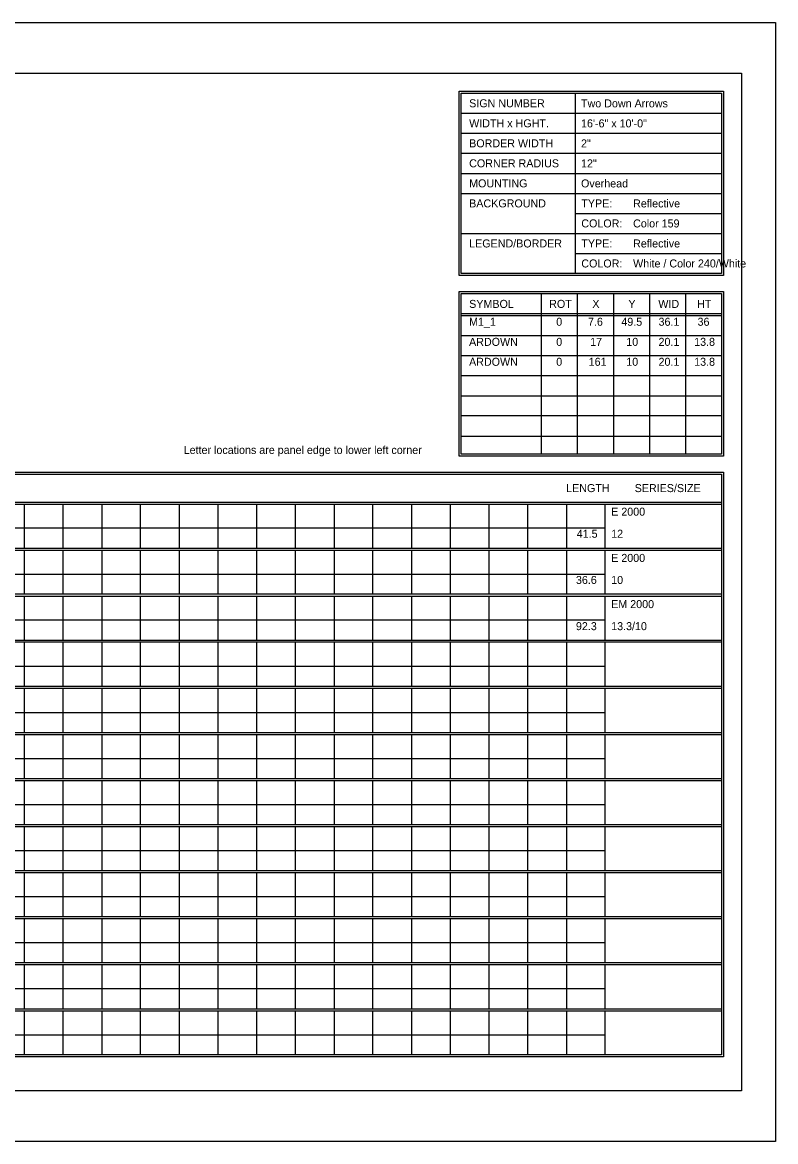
# Model space of a CAD drawing. Extents: x 1806251 to 1809821, y 414895 to 422886.
# Drawn here: x 1809679.34 to 1809684.89, y 415155.97 to 415164.23 of the extents above; entities that cross this region are included whole.
import ezdxf

# ---------------------------------------------------------------- set-up
doc = ezdxf.new("R2010")
doc.units = 0
doc.layers.add('GSSHT', color=7, linetype='Continuous')

msp = doc.modelspace()

# ---------------------------------------------------------------- linework, layer by layer
at = {"layer": 'GSSHT'}
for p, q in [((1809672.1353, 415164.2262), (1809684.8895, 415164.2262)), ((1809684.8895, 415164.2262), (1809684.8895, 415155.9724)), ((1809683.413, 415163.7035), (1809683.413, 415162.3746)), ((1809682.5714, 415163.5558), (1809684.4909, 415163.5558)), ((1809682.5714, 415163.4082), (1809684.4909, 415163.4082)), ((1809682.5714, 415163.2605), (1809684.4909, 415163.2605)), ((1809682.5714, 415163.1129), (1809684.4909, 415163.1129)), ((1809682.5714, 415162.9652), (1809684.4909, 415162.9652)), ((1809683.413, 415162.8176), (1809684.4909, 415162.8176)), ((1809682.5714, 415162.6699), (1809684.4909, 415162.6699)), ((1809683.413, 415162.5222), (1809684.4909, 415162.5222)), ((1809683.162, 415162.2269), (1809683.162, 415161.0428)), ((1809683.4278, 415162.2269), (1809683.4278, 415161.0428)), ((1809683.6936, 415162.2269), (1809683.6936, 415161.0428)), ((1809683.9593, 415162.2269), (1809683.9593, 415161.0428)), ((1809684.2251, 415162.2269), (1809684.2251, 415161.0428)), ((1809682.5714, 415162.0793), (1809684.4909, 415162.0793)), ((1809682.5714, 415162.0645), (1809684.4909, 415162.0645)), ((1809682.5714, 415161.9169), (1809684.4909, 415161.9169)), ((1809682.5714, 415161.7692), (1809684.4909, 415161.7692)), ((1809682.5714, 415161.6216), (1809684.4909, 415161.6216)), ((1809682.5714, 415161.471), (1809684.4909, 415161.471)), ((1809682.5714, 415161.3263), (1809684.4909, 415161.3263)), ((1809682.5714, 415161.1757), (1809684.4909, 415161.1757)), ((1809672.782, 415160.6884), (1809684.4909, 415160.6884)), ((1809672.782, 415160.6736), (1809684.4909, 415160.6736)), ((1809679.3496, 415160.6736), (1809679.3496, 415160.3488)), ((1809679.6361, 415160.6736), (1809679.6361, 415160.3488)), ((1809679.9225, 415160.6736), (1809679.9225, 415160.3488)), ((1809680.206, 415160.6736), (1809680.206, 415160.3488)), ((1809680.4924, 415160.6736), (1809680.4924, 415160.3488)), ((1809680.7789, 415160.6736), (1809680.7789, 415160.3488)), ((1809681.0624, 415160.6736), (1809681.0624, 415160.3488)), ((1809681.3488, 415160.6736), (1809681.3488, 415160.3488)), ((1809681.6353, 415160.6736), (1809681.6353, 415160.3488)), ((1809681.9188, 415160.6736), (1809681.9188, 415160.3488)), ((1809682.2052, 415160.6736), (1809682.2052, 415160.3488)), ((1809682.4917, 415160.6736), (1809682.4917, 415160.3488)), ((1809682.7752, 415160.6736), (1809682.7752, 415160.3488)), ((1809683.0616, 415160.6736), (1809683.0616, 415160.3488)), ((1809683.348, 415160.6736), (1809683.348, 415160.3488)), ((1809683.6315, 415160.6736), (1809683.6315, 415160.3488)), ((1809672.782, 415160.4994), (1809683.6315, 415160.4994)), ((1809672.782, 415160.3488), (1809684.4909, 415160.3488)), ((1809672.782, 415160.334), (1809684.4909, 415160.334)), ((1809679.3496, 415160.334), (1809679.3496, 415160.0122)), ((1809679.6361, 415160.334), (1809679.6361, 415160.0122)), ((1809679.9225, 415160.334), (1809679.9225, 415160.0122)), ((1809680.206, 415160.334), (1809680.206, 415160.0122)), ((1809680.4924, 415160.334), (1809680.4924, 415160.0122)), ((1809680.7789, 415160.334), (1809680.7789, 415160.0122)), ((1809681.0624, 415160.334), (1809681.0624, 415160.0122)), ((1809681.3488, 415160.334), (1809681.3488, 415160.0122)), ((1809681.6353, 415160.334), (1809681.6353, 415160.0122)), ((1809681.9188, 415160.334), (1809681.9188, 415160.0122)), ((1809682.2052, 415160.334), (1809682.2052, 415160.0122)), ((1809682.4917, 415160.334), (1809682.4917, 415160.0122)), ((1809682.7752, 415160.334), (1809682.7752, 415160.0122)), ((1809683.0616, 415160.334), (1809683.0616, 415160.0122)), ((1809683.348, 415160.334), (1809683.348, 415160.0122)), ((1809683.6315, 415160.334), (1809683.6315, 415160.0122)), ((1809672.782, 415160.1569), (1809683.6315, 415160.1569)), ((1809672.782, 415160.0122), (1809684.4909, 415160.0122)), ((1809672.782, 415159.9944), (1809684.4909, 415159.9944)), ((1809679.3496, 415159.9944), (1809679.3496, 415159.6696)), ((1809679.6361, 415159.9944), (1809679.6361, 415159.6696)), ((1809679.9225, 415159.9944), (1809679.9225, 415159.6696)), ((1809680.206, 415159.9944), (1809680.206, 415159.6696)), ((1809680.4924, 415159.9944), (1809680.4924, 415159.6696)), ((1809680.7789, 415159.9944), (1809680.7789, 415159.6696)), ((1809681.0624, 415159.9944), (1809681.0624, 415159.6696)), ((1809681.3488, 415159.9944), (1809681.3488, 415159.6696)), ((1809681.6353, 415159.9944), (1809681.6353, 415159.6696)), ((1809681.9188, 415159.9944), (1809681.9188, 415159.6696)), ((1809682.2052, 415159.9944), (1809682.2052, 415159.6696)), ((1809682.4917, 415159.9944), (1809682.4917, 415159.6696)), ((1809682.7752, 415159.9944), (1809682.7752, 415159.6696)), ((1809683.0616, 415159.9944), (1809683.0616, 415159.6696)), ((1809683.348, 415159.9944), (1809683.348, 415159.6696)), ((1809683.6315, 415159.9944), (1809683.6315, 415159.6696)), ((1809672.782, 415159.8202), (1809683.6315, 415159.8202)), ((1809672.782, 415159.6696), (1809684.4909, 415159.6696)), ((1809672.782, 415159.6578), (1809684.4909, 415159.6578)), ((1809679.3496, 415159.6578), (1809679.3496, 415159.33)), ((1809679.6361, 415159.6578), (1809679.6361, 415159.33)), ((1809679.9225, 415159.6578), (1809679.9225, 415159.33)), ((1809680.206, 415159.6578), (1809680.206, 415159.33)), ((1809680.4924, 415159.6578), (1809680.4924, 415159.33)), ((1809680.7789, 415159.6578), (1809680.7789, 415159.33)), ((1809681.0624, 415159.6578), (1809681.0624, 415159.33)), ((1809681.3488, 415159.6578), (1809681.3488, 415159.33)), ((1809681.6353, 415159.6578), (1809681.6353, 415159.33)), ((1809681.9188, 415159.6578), (1809681.9188, 415159.33)), ((1809682.2052, 415159.6578), (1809682.2052, 415159.33)), ((1809682.4917, 415159.6578), (1809682.4917, 415159.33)), ((1809682.7752, 415159.6578), (1809682.7752, 415159.33)), ((1809683.0616, 415159.6578), (1809683.0616, 415159.33)), ((1809683.348, 415159.6578), (1809683.348, 415159.33)), ((1809683.6315, 415159.6578), (1809683.6315, 415159.33)), ((1809672.782, 415159.4777), (1809683.6315, 415159.4777)), ((1809672.782, 415159.33), (1809684.4909, 415159.33)), ((1809672.782, 415159.3152), (1809684.4909, 415159.3152)), ((1809679.3496, 415159.3152), (1809679.3496, 415158.9904)), ((1809679.6361, 415159.3152), (1809679.6361, 415158.9904)), ((1809679.9225, 415159.3152), (1809679.9225, 415158.9904)), ((1809680.206, 415159.3152), (1809680.206, 415158.9904)), ((1809680.4924, 415159.3152), (1809680.4924, 415158.9904)), ((1809680.7789, 415159.3152), (1809680.7789, 415158.9904)), ((1809681.0624, 415159.3152), (1809681.0624, 415158.9904)), ((1809681.3488, 415159.3152), (1809681.3488, 415158.9904)), ((1809681.6353, 415159.3152), (1809681.6353, 415158.9904)), ((1809681.9188, 415159.3152), (1809681.9188, 415158.9904)), ((1809682.2052, 415159.3152), (1809682.2052, 415158.9904)), ((1809682.4917, 415159.3152), (1809682.4917, 415158.9904)), ((1809682.7752, 415159.3152), (1809682.7752, 415158.9904)), ((1809683.0616, 415159.3152), (1809683.0616, 415158.9904)), ((1809683.348, 415159.3152), (1809683.348, 415158.9904)), ((1809683.6315, 415159.3152), (1809683.6315, 415158.9904)), ((1809672.782, 415159.138), (1809683.6315, 415159.138)), ((1809672.782, 415158.9904), (1809684.4909, 415158.9904)), ((1809672.782, 415158.9756), (1809684.4909, 415158.9756)), ((1809679.3496, 415158.9756), (1809679.3496, 415158.6508)), ((1809679.6361, 415158.9756), (1809679.6361, 415158.6508)), ((1809679.9225, 415158.9756), (1809679.9225, 415158.6508)), ((1809680.206, 415158.9756), (1809680.206, 415158.6508)), ((1809680.4924, 415158.9756), (1809680.4924, 415158.6508)), ((1809680.7789, 415158.9756), (1809680.7789, 415158.6508)), ((1809681.0624, 415158.9756), (1809681.0624, 415158.6508)), ((1809681.3488, 415158.9756), (1809681.3488, 415158.6508)), ((1809681.6353, 415158.9756), (1809681.6353, 415158.6508)), ((1809681.9188, 415158.9756), (1809681.9188, 415158.6508)), ((1809682.2052, 415158.9756), (1809682.2052, 415158.6508)), ((1809682.4917, 415158.9756), (1809682.4917, 415158.6508)), ((1809682.7752, 415158.9756), (1809682.7752, 415158.6508)), ((1809683.0616, 415158.9756), (1809683.0616, 415158.6508)), ((1809683.348, 415158.9756), (1809683.348, 415158.6508)), ((1809683.6315, 415158.9756), (1809683.6315, 415158.6508)), ((1809672.782, 415158.7984), (1809683.6315, 415158.7984)), ((1809672.782, 415158.6508), (1809684.4909, 415158.6508)), ((1809672.782, 415158.636), (1809684.4909, 415158.636)), ((1809679.3496, 415158.636), (1809679.3496, 415158.3112)), ((1809679.6361, 415158.636), (1809679.6361, 415158.3112)), ((1809679.9225, 415158.636), (1809679.9225, 415158.3112)), ((1809680.206, 415158.636), (1809680.206, 415158.3112)), ((1809680.4924, 415158.636), (1809680.4924, 415158.3112)), ((1809680.7789, 415158.636), (1809680.7789, 415158.3112)), ((1809681.0624, 415158.636), (1809681.0624, 415158.3112)), ((1809681.3488, 415158.636), (1809681.3488, 415158.3112)), ((1809681.6353, 415158.636), (1809681.6353, 415158.3112)), ((1809681.9188, 415158.636), (1809681.9188, 415158.3112)), ((1809682.2052, 415158.636), (1809682.2052, 415158.3112)), ((1809682.4917, 415158.636), (1809682.4917, 415158.3112)), ((1809682.7752, 415158.636), (1809682.7752, 415158.3112)), ((1809683.0616, 415158.636), (1809683.0616, 415158.3112)), ((1809683.348, 415158.636), (1809683.348, 415158.3112)), ((1809683.6315, 415158.636), (1809683.6315, 415158.3112)), ((1809672.782, 415158.4588), (1809683.6315, 415158.4588)), ((1809672.782, 415158.3112), (1809684.4909, 415158.3112)), ((1809672.782, 415158.2964), (1809684.4909, 415158.2964)), ((1809679.3496, 415158.2964), (1809679.3496, 415157.9716)), ((1809679.6361, 415158.2964), (1809679.6361, 415157.9716)), ((1809679.9225, 415158.2964), (1809679.9225, 415157.9716)), ((1809680.206, 415158.2964), (1809680.206, 415157.9716)), ((1809680.4924, 415158.2964), (1809680.4924, 415157.9716)), ((1809680.7789, 415158.2964), (1809680.7789, 415157.9716)), ((1809681.0624, 415158.2964), (1809681.0624, 415157.9716)), ((1809681.3488, 415158.2964), (1809681.3488, 415157.9716)), ((1809681.6353, 415158.2964), (1809681.6353, 415157.9716)), ((1809681.9188, 415158.2964), (1809681.9188, 415157.9716)), ((1809682.2052, 415158.2964), (1809682.2052, 415157.9716)), ((1809682.4917, 415158.2964), (1809682.4917, 415157.9716)), ((1809682.7752, 415158.2964), (1809682.7752, 415157.9716)), ((1809683.0616, 415158.2964), (1809683.0616, 415157.9716)), ((1809683.348, 415158.2964), (1809683.348, 415157.9716)), ((1809683.6315, 415158.2964), (1809683.6315, 415157.9716)), ((1809672.782, 415158.1192), (1809683.6315, 415158.1192)), ((1809672.782, 415157.9716), (1809684.4909, 415157.9716)), ((1809672.782, 415157.9568), (1809684.4909, 415157.9568)), ((1809679.3496, 415157.9568), (1809679.3496, 415157.632)), ((1809679.6361, 415157.9568), (1809679.6361, 415157.632)), ((1809679.9225, 415157.9568), (1809679.9225, 415157.632)), ((1809680.206, 415157.9568), (1809680.206, 415157.632)), ((1809680.4924, 415157.9568), (1809680.4924, 415157.632)), ((1809680.7789, 415157.9568), (1809680.7789, 415157.632)), ((1809681.0624, 415157.9568), (1809681.0624, 415157.632)), ((1809681.3488, 415157.9568), (1809681.3488, 415157.632)), ((1809681.6353, 415157.9568), (1809681.6353, 415157.632)), ((1809681.9188, 415157.9568), (1809681.9188, 415157.632)), ((1809682.2052, 415157.9568), (1809682.2052, 415157.632)), ((1809682.4917, 415157.9568), (1809682.4917, 415157.632)), ((1809682.7752, 415157.9568), (1809682.7752, 415157.632)), ((1809683.0616, 415157.9568), (1809683.0616, 415157.632)), ((1809683.348, 415157.9568), (1809683.348, 415157.632)), ((1809683.6315, 415157.9568), (1809683.6315, 415157.632)), ((1809672.782, 415157.7796), (1809683.6315, 415157.7796)), ((1809672.782, 415157.632), (1809684.4909, 415157.632)), ((1809672.782, 415157.6172), (1809684.4909, 415157.6172)), ((1809679.3496, 415157.6172), (1809679.3496, 415157.2924)), ((1809679.6361, 415157.6172), (1809679.6361, 415157.2924)), ((1809679.9225, 415157.6172), (1809679.9225, 415157.2924)), ((1809680.206, 415157.6172), (1809680.206, 415157.2924)), ((1809680.4924, 415157.6172), (1809680.4924, 415157.2924)), ((1809680.7789, 415157.6172), (1809680.7789, 415157.2924)), ((1809681.0624, 415157.6172), (1809681.0624, 415157.2924)), ((1809681.3488, 415157.6172), (1809681.3488, 415157.2924)), ((1809681.6353, 415157.6172), (1809681.6353, 415157.2924)), ((1809681.9188, 415157.6172), (1809681.9188, 415157.2924)), ((1809682.2052, 415157.6172), (1809682.2052, 415157.2924)), ((1809682.4917, 415157.6172), (1809682.4917, 415157.2924)), ((1809682.7752, 415157.6172), (1809682.7752, 415157.2924)), ((1809683.0616, 415157.6172), (1809683.0616, 415157.2924)), ((1809683.348, 415157.6172), (1809683.348, 415157.2924)), ((1809683.6315, 415157.6172), (1809683.6315, 415157.2924)), ((1809672.782, 415157.44), (1809683.6315, 415157.44)), ((1809672.782, 415157.2924), (1809684.4909, 415157.2924)), ((1809672.782, 415157.2776), (1809684.4909, 415157.2776)), ((1809679.3496, 415157.2776), (1809679.3496, 415156.9528)), ((1809679.6361, 415157.2776), (1809679.6361, 415156.9528)), ((1809679.9225, 415157.2776), (1809679.9225, 415156.9528)), ((1809680.206, 415157.2776), (1809680.206, 415156.9528)), ((1809680.4924, 415157.2776), (1809680.4924, 415156.9528)), ((1809680.7789, 415157.2776), (1809680.7789, 415156.9528)), ((1809681.0624, 415157.2776), (1809681.0624, 415156.9528)), ((1809681.3488, 415157.2776), (1809681.3488, 415156.9528)), ((1809681.6353, 415157.2776), (1809681.6353, 415156.9528)), ((1809681.9188, 415157.2776), (1809681.9188, 415156.9528)), ((1809682.2052, 415157.2776), (1809682.2052, 415156.9528)), ((1809682.4917, 415157.2776), (1809682.4917, 415156.9528)), ((1809682.7752, 415157.2776), (1809682.7752, 415156.9528)), ((1809683.0616, 415157.2776), (1809683.0616, 415156.9528)), ((1809683.348, 415157.2776), (1809683.348, 415156.9528)), ((1809683.6315, 415157.2776), (1809683.6315, 415156.9528)), ((1809672.782, 415157.1004), (1809683.6315, 415157.1004)), ((1809672.782, 415156.9528), (1809684.4909, 415156.9528)), ((1809672.782, 415156.938), (1809684.4909, 415156.938)), ((1809679.3496, 415156.938), (1809679.3496, 415156.6132)), ((1809679.6361, 415156.938), (1809679.6361, 415156.6132)), ((1809679.9225, 415156.938), (1809679.9225, 415156.6132)), ((1809680.206, 415156.938), (1809680.206, 415156.6132)), ((1809680.4924, 415156.938), (1809680.4924, 415156.6132)), ((1809680.7789, 415156.938), (1809680.7789, 415156.6132)), ((1809681.0624, 415156.938), (1809681.0624, 415156.6132)), ((1809681.3488, 415156.938), (1809681.3488, 415156.6132)), ((1809681.6353, 415156.938), (1809681.6353, 415156.6132)), ((1809681.9188, 415156.938), (1809681.9188, 415156.6132)), ((1809682.2052, 415156.938), (1809682.2052, 415156.6132)), ((1809682.4917, 415156.938), (1809682.4917, 415156.6132)), ((1809682.7752, 415156.938), (1809682.7752, 415156.6132)), ((1809683.0616, 415156.938), (1809683.0616, 415156.6132)), ((1809683.348, 415156.938), (1809683.348, 415156.6132)), ((1809683.6315, 415156.938), (1809683.6315, 415156.6132)), ((1809672.782, 415156.7608), (1809683.6315, 415156.7608)), ((1809684.8895, 415155.9724), (1809672.1353, 415155.9724))]:
    msp.add_line(p, q, dxfattribs=at)
for points in [[(1809672.6344, 415163.8511), (1809684.6385, 415163.8511), (1809684.6385, 415156.3474), (1809672.6344, 415156.3474)], [(1809682.5566, 415163.7182), (1809684.5056, 415163.7182), (1809684.5056, 415162.3598), (1809682.5566, 415162.3598)], [(1809682.5714, 415163.7035), (1809684.4909, 415163.7035), (1809684.4909, 415162.3746), (1809682.5714, 415162.3746)], [(1809682.5566, 415162.2417), (1809684.5056, 415162.2417), (1809684.5056, 415161.028), (1809682.5566, 415161.028)], [(1809682.5714, 415162.2269), (1809684.4909, 415162.2269), (1809684.4909, 415161.0428), (1809682.5714, 415161.0428)], [(1809672.7673, 415160.9099), (1809684.5056, 415160.9099), (1809684.5056, 415156.5984), (1809672.7673, 415156.5984)], [(1809672.782, 415160.8951), (1809684.4909, 415160.8951), (1809684.4909, 415156.6132), (1809672.782, 415156.6132)]]:
    msp.add_lwpolyline(points, close=True, dxfattribs=at)

# ---------------------------------------------------------------- texts
for s, height, p in [('SIGN NUMBER', 0.059055, (1809682.6305, 415163.6001)), ('Two Down Arrows', 0.059025, (1809683.4553, 415163.5994)), ('WIDTH x HGHT.', 0.059055, (1809682.6305, 415163.4525)), ('16\'-6" x 10\'-0"', 0.059025, (1809683.4553, 415163.4518)), ('BORDER WIDTH', 0.059055, (1809682.6305, 415163.3048)), ('2"', 0.05903, (1809683.4553, 415163.3042)), ('CORNER RADIUS', 0.059055, (1809682.6305, 415163.1572)), ('12"', 0.05903, (1809683.4553, 415163.1567)), ('MOUNTING', 0.05906, (1809682.6305, 415163.0095)), ('Overhead', 0.05903, (1809683.4553, 415163.0091)), ('BACKGROUND', 0.05906, (1809682.6305, 415162.8618)), ('TYPE:', 0.05906, (1809683.4573, 415162.8618)), ('Reflective', 0.05903, (1809683.839, 415162.8616)), ('COLOR:', 0.05906, (1809683.4573, 415162.7142)), ('Color 159', 0.05903, (1809683.839, 415162.714)), ('LEGEND/BORDER', 0.059055, (1809682.6305, 415162.5665)), ('TYPE:', 0.05906, (1809683.4573, 415162.5665)), ('Reflective', 0.05903, (1809683.839, 415162.5664)), ('COLOR:', 0.05906, (1809683.4573, 415162.4189)), ('White / Color 240/White', 0.059025, (1809683.839, 415162.4189)), ('SYMBOL', 0.05906, (1809682.6305, 415162.1206)), ('ROT', 0.05906, (1809683.2204, 415162.1206)), ('X', 0.0591, (1809683.5384, 415162.1206)), ('Y', 0.0591, (1809683.8045, 415162.1206)), ('WID', 0.05906, (1809684.025, 415162.1206)), ('HT', 0.05906, (1809684.3106, 415162.1206)), ('M1_1', 0.05903, (1809682.63, 415161.9889)), ('0', 0.059, (1809683.2724, 415161.9889)), ('7.6', 0.05903, (1809683.5066, 415161.9889)), ('49.5', 0.05903, (1809683.7523, 415161.9889)), ('36.1', 0.05903, (1809684.0266, 415161.9889)), ('36', 0.05903, (1809684.3142, 415161.9889)), ('ARDOWN', 0.05903, (1809682.63, 415161.8408)), ('0', 0.059, (1809683.2724, 415161.8408)), ('17', 0.05903, (1809683.5226, 415161.8408)), ('10', 0.05903, (1809683.7888, 415161.8408)), ('20.1', 0.05903, (1809684.0266, 415161.8408)), ('13.8', 0.05903, (1809684.2892, 415161.8408)), ('ARDOWN', 0.05903, (1809682.63, 415161.6937)), ('0', 0.059, (1809683.2724, 415161.6937)), ('161', 0.05903, (1809683.5116, 415161.6937)), ('10', 0.05903, (1809683.7888, 415161.6937)), ('20.1', 0.05903, (1809684.0266, 415161.6937)), ('13.8', 0.05903, (1809684.2892, 415161.6937)), ('Letter locations are panel edge to lower left corner', 0.059025, (1809680.5261, 415161.0436)), ('LENGTH', 0.05906, (1809683.3454, 415160.7622)), ('SERIES/SIZE', 0.059061, (1809683.8506, 415160.7622)), ('E 2000', 0.05903, (1809683.6775, 415160.5882)), ('41.5', 0.05903, (1809683.4236, 415160.4255)), ('12', 0.05903, (1809683.6775, 415160.4255)), ('E 2000', 0.05903, (1809683.6775, 415160.2474)), ('36.6', 0.05903, (1809683.4176, 415160.0848)), ('10', 0.05903, (1809683.6775, 415160.0848)), ('EM 2000', 0.05903, (1809683.6775, 415159.9067)), ('92.3', 0.05903, (1809683.4176, 415159.7441)), ('13.3/10', 0.05903, (1809683.6775, 415159.7441))]:
    msp.add_text(s, height=height, dxfattribs=at).set_placement(p)

doc.saveas('drawing.dxf')
